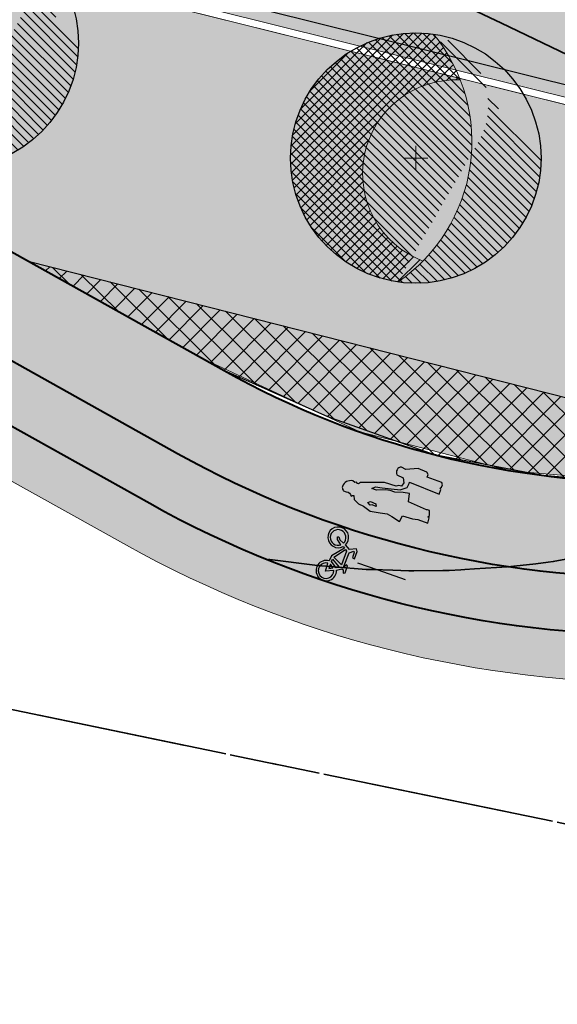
# Model space of a CAD drawing. Header units: metres. Extents: x 538891 to 1080079, y 6588829 to 13178720.
# Tile 502 of 656: x 539770 to 539782, y 6589321 to 6589342. Entities that reach past the tile are written whole.
import ezdxf

# ---------------------------------------------------------------- set-up
doc = ezdxf.new("R2010")
doc.units = ezdxf.units.M
doc.header["$LTSCALE"] = 0.4
doc.linetypes.add('#16_019061_PP_TL_liiklusskeem$0$VIA31', pattern=[1, 0.5, -0.5])
doc.linetypes.add('KATASTRIPIIR', pattern=[17.5, 10, -2.5, 2.5, -2.5])
doc.layers.add('GEO', color=7, linetype='Continuous')
doc.layers.add('KOLDE PST', color=7, linetype='Continuous')

# ---------------------------------------------------------------- blocks, each defined once
blk = doc.blocks.new('#9_019061_PP_TL (2D)')
at = {"linetype": 'Continuous', "lineweight": 0, "true_color": 0xd6d6d6}
h = blk.add_hatch(color=254, dxfattribs=at)
h.paths.add_polyline_path([(538956.619, 6589596.418), (538956.399, 6589594.931), (538955.557, 6589591.017), (538954.133, 6589584.398), (538946.055, 6589550.904), (538946.132, 6589549.477), (538946.401, 6589548.074), (538946.857, 6589546.721), (538947.493, 6589545.441), (538948.296, 6589544.26), (538949.252, 6589543.199), (538950.343, 6589542.276), (538951.549, 6589541.511), (538969.575, 6589536.753), (538970.396, 6589536.527), (538971.211, 6589536.284), (538972.021, 6589536.023), (538972.826, 6589535.745), (538973.624, 6589535.451), (538974.416, 6589535.139), (538975.201, 6589534.81), (538975.979, 6589534.465), (538985.315, 6589530.203), (538985.898, 6589529.944), (538986.487, 6589529.698), (538987.081, 6589529.464), (538987.68, 6589529.243), (538988.283, 6589529.035), (538988.891, 6589528.839), (538989.502, 6589528.657), (538990.118, 6589528.487), (539013.921, 6589522.205), (539014.577, 6589522.037), (539015.238, 6589521.891), (539015.904, 6589521.768), (539016.573, 6589521.667), (539017.246, 6589521.589), (539017.92, 6589521.534), (539018.597, 6589521.501), (539019.273, 6589521.492), (539025.962, 6589521.511), (539026.834, 6589521.504), (539027.707, 6589521.478), (539028.578, 6589521.433), (539029.449, 6589521.369), (539030.318, 6589521.285), (539031.184, 6589521.183), (539032.049, 6589521.063), (539032.91, 6589520.923), (539044.818, 6589518.86), (539077.297, 6589513.225), (539077.296, 6589513.225), (539079.024, 6589512.918), (539080.749, 6589512.595), (539082.472, 6589512.256), (539084.191, 6589511.902), (539085.907, 6589511.533), (539087.62, 6589511.149), (539089.329, 6589510.749), (539091.034, 6589510.334), (539276.906, 6589464.221), (539339.994, 6589448.57), (539463.228, 6589417.997), (539592.906, 6589386.497), (539593.492, 6589386.288), (539594.022, 6589385.963), (539594.474, 6589385.536), (539594.828, 6589385.025), (539595.069, 6589384.452), (539595.187, 6589383.841), (539595.176, 6589383.219), (539595.038, 6589382.613), (539593.526, 6589378.182), (539596.74, 6589377.664), (539598.091, 6589381.525), (539598.409, 6589382.215), (539598.853, 6589382.833), (539599.405, 6589383.356), (539600.045, 6589383.765), (539600.751, 6589384.046), (539601.498, 6589384.189), (539602.258, 6589384.188), (539603.005, 6589384.044), (539622.839, 6589379.226), (539623.37, 6589379.093), (539623.9, 6589378.953), (539624.427, 6589378.805), (539624.953, 6589378.65), (539625.476, 6589378.489), (539625.997, 6589378.32), (539626.516, 6589378.144), (539627.032, 6589377.96), (539648.614, 6589370.134), (539669.021, 6589365.177), (539681.019, 6589364.914), (539681.156, 6589364.909), (539681.293, 6589364.901), (539681.429, 6589364.888), (539681.565, 6589364.872), (539681.701, 6589364.852), (539681.836, 6589364.829), (539681.97, 6589364.802), (539682.103, 6589364.771), (539700.86, 6589360.159), (539822.143, 6589329.985), (539839.249, 6589325.729), (539975.191, 6589291.908), (539998.095, 6589286.21), (540004.498, 6589284.617), (540014.909, 6589282.027), (540081.531, 6589265.452), (540091.239, 6589263.039), (540093.086, 6589262.702), (540094.957, 6589262.539), (540096.835, 6589262.552), (540098.704, 6589262.742), (540100.546, 6589263.105), (540102.346, 6589263.64), (540104.088, 6589264.342), (540105.757, 6589265.204), (540119.545, 6589273.167), (540135.021, 6589282.105), (540150.081, 6589290.803), (540150.8, 6589291.121), (540151.567, 6589291.295), (540152.353, 6589291.318), (540153.129, 6589291.189), (540153.866, 6589290.913), (540154.535, 6589290.499), (540155.112, 6589289.965), (540155.575, 6589289.329), (540156.315, 6589288.29), (540147.173, 6589305.886), (540145.5, 6589308.993), (540145.786, 6589308.19), (540145.939, 6589307.352), (540145.956, 6589306.5), (540145.835, 6589305.656), (540145.581, 6589304.843), (540145.199, 6589304.081), (540144.7, 6589303.39), (540144.097, 6589302.789), (540139.373, 6589298.966), (540138.753, 6589298.472), (540138.125, 6589297.988), (540137.49, 6589297.514), (540136.847, 6589297.051), (540136.197, 6589296.597), (540135.54, 6589296.154), (540134.875, 6589295.721), (540134.204, 6589295.299), (540108.475, 6589279.397), (540107.332, 6589278.725), (540106.161, 6589278.104), (540104.963, 6589277.536), (540103.741, 6589277.021), (540102.498, 6589276.561), (540101.236, 6589276.155), (540099.957, 6589275.807), (540098.663, 6589275.515), (540097.17, 6589275.246), (540095.667, 6589275.043), (540094.156, 6589274.907), (540092.641, 6589274.838), (540091.124, 6589274.835), (540089.608, 6589274.9), (540088.097, 6589275.031), (540086.593, 6589275.228), (540086.013, 6589275.334), (540071.045, 6589278.067), (540070.735, 6589278.133), (540045.334, 6589284.453), (540008.507, 6589293.615), (539981.797, 6589300.261), (539962.634, 6589305.028), (539854.991, 6589331.808), (539839.266, 6589335.721), (539795.802, 6589346.534), (539779.961, 6589350.475), (539747.852, 6589358.464), (539745.864, 6589358.958), (539683.743, 6589374.413), (539643.801, 6589384.116), (539626.573, 6589388.301), (539624.471, 6589388.811), (539620.584, 6589389.756), (539620.043, 6589389.891), (539619.504, 6589390.034), (539618.967, 6589390.184), (539618.432, 6589390.342), (539617.899, 6589390.508), (539617.369, 6589390.68), (539616.841, 6589390.861), (539616.316, 6589391.048), (539594.781, 6589398.905), (539574.375, 6589403.862), (539564.616, 6589406.232), (539550.32, 6589406.917), (539550.201, 6589406.924), (539550.082, 6589406.934), (539549.964, 6589406.946), (539549.846, 6589406.962), (539549.728, 6589406.98), (539549.611, 6589407.002), (539549.495, 6589407.026), (539549.379, 6589407.052), (539480.217, 6589423.853), (539479.286, 6589424.179), (539478.438, 6589424.681), (539477.705, 6589425.34), (539477.115, 6589426.131), (539476.692, 6589427.021), (539476.451, 6589427.978), (539476.404, 6589428.963), (539476.55, 6589429.938), (539476.921, 6589431.417), (539476.937, 6589431.486), (539476.954, 6589431.554), (539476.971, 6589431.622), (539476.989, 6589431.69), (539477.007, 6589431.758), (539477.025, 6589431.826), (539477.044, 6589431.894), (539477.062, 6589431.962), (539470.257, 6589433.641), (539470.218, 6589433.48), (539469.749, 6589431.55), (539469.425, 6589430.622), (539468.924, 6589429.776), (539468.268, 6589429.044), (539467.481, 6589428.454), (539466.594, 6589428.03), (539465.642, 6589427.787), (539464.66, 6589427.736), (539463.687, 6589427.878), (539425.886, 6589437.255), (539382.408, 6589445.676), (539380.499, 6589446.052), (539378.593, 6589446.44), (539376.689, 6589446.841), (539374.788, 6589447.254), (539372.89, 6589447.68), (539370.994, 6589448.117), (539369.102, 6589448.568), (539367.212, 6589449.03), (539341.679, 6589455.364), (539278.592, 6589471.015), (539243.813, 6589479.643), (539240.016, 6589480.586), (539092.72, 6589517.128), (539090.954, 6589517.558), (539089.184, 6589517.972), (539087.41, 6589518.37), (539085.633, 6589518.752), (539083.852, 6589519.119), (539082.069, 6589519.469), (539080.282, 6589519.804), (539078.492, 6589520.122), (539055.024, 6589524.192), (539045.026, 6589525.939), (539044.509, 6589526.046), (539043.994, 6589526.159), (539043.481, 6589526.279), (539042.969, 6589526.406), (539042.459, 6589526.54), (539041.95, 6589526.68), (539041.444, 6589526.827), (539040.939, 6589526.981), (539020.283, 6589533.423), (539020.124, 6589533.472), (539019.966, 6589533.52), (539019.806, 6589533.567), (539019.647, 6589533.614), (539019.487, 6589533.659), (539019.327, 6589533.704), (539019.167, 6589533.748), (539019.007, 6589533.79), (539001.446, 6589538.425), (539000.921, 6589538.556), (539000.392, 6589538.673), (538999.861, 6589538.775), (538999.327, 6589538.863), (538998.79, 6589538.937), (538998.252, 6589538.996), (538997.713, 6589539.04), (538997.172, 6589539.07), (538990.901, 6589539.331), (538989.82, 6589539.39), (538988.74, 6589539.479), (538987.664, 6589539.597), (538986.592, 6589539.744), (538985.523, 6589539.92), (538984.46, 6589540.125), (538983.403, 6589540.358), (538982.352, 6589540.621), (538976.477, 6589542.171), (538972.357, 6589543.376), (538966.367, 6589545.17), (538965.446, 6589545.541), (538964.553, 6589545.974), (538963.693, 6589546.469), (538962.869, 6589547.022), (538962.085, 6589547.631), (538961.346, 6589548.293), (538960.654, 6589549.004), (538960.014, 6589549.763), (538959.541, 6589550.426), (538959.111, 6589551.118), (538958.725, 6589551.837), (538958.386, 6589552.578), (538958.095, 6589553.339), (538957.853, 6589554.117), (538957.66, 6589554.909), (538957.518, 6589555.711), (538957.352, 6589556.833), (538957.228, 6589557.96), (538957.145, 6589559.091), (538957.105, 6589560.224), (538957.106, 6589561.358), (538957.15, 6589562.491), (538957.235, 6589563.621), (538957.363, 6589564.748), (538957.418, 6589565.229), (538957.476, 6589565.71), (538957.537, 6589566.19), (538957.6, 6589566.67), (538957.666, 6589567.15), (538957.735, 6589567.629), (538957.806, 6589568.108), (538957.881, 6589568.587), (538959.079, 6589575.298), (538962.064, 6589589.129), (538963.31, 6589594.998), (538960.215, 6589595.655)])
h.paths.add_polyline_path([(540045.416, 6589280.49), (540045.226, 6589280.442), (540045.049, 6589280.358), (540044.892, 6589280.241), (540044.76, 6589280.095), (540044.66, 6589279.927), (540044.594, 6589279.742), (540044.546, 6589279.548), (540044.517, 6589279.354), (540044.527, 6589279.159), (540044.575, 6589278.968), (540044.659, 6589278.791), (540044.776, 6589278.634), (540044.922, 6589278.503), (540045.09, 6589278.402), (540045.275, 6589278.336), (540051.097, 6589276.888), (540051.291, 6589276.859), (540051.487, 6589276.869), (540051.677, 6589276.917), (540051.854, 6589277.001), (540052.012, 6589277.118), (540052.143, 6589277.264), (540052.244, 6589277.432), (540052.309, 6589277.617), (540052.358, 6589277.811), (540052.386, 6589278.005), (540052.376, 6589278.201), (540052.328, 6589278.391), (540052.244, 6589278.568), (540052.127, 6589278.725), (540051.982, 6589278.857), (540051.813, 6589278.957), (540051.629, 6589279.023), (540045.806, 6589280.471), (540045.612, 6589280.5)])
h.paths.add_polyline_path([(540147.292, 6589298.631), (540147.101, 6589298.587), (540146.923, 6589298.506), (540141.727, 6589295.505), (540141.568, 6589295.391), (540141.434, 6589295.248), (540141.33, 6589295.081), (540141.261, 6589294.898), (540141.229, 6589294.704), (540141.236, 6589294.508), (540141.28, 6589294.317), (540141.361, 6589294.139), (540141.475, 6589293.98), (540141.618, 6589293.846), (540141.785, 6589293.742), (540141.968, 6589293.673), (540142.162, 6589293.641), (540142.358, 6589293.648), (540142.549, 6589293.692), (540142.727, 6589293.773), (540147.923, 6589296.774), (540148.082, 6589296.888), (540148.216, 6589297.031), (540148.32, 6589297.198), (540148.389, 6589297.381), (540148.421, 6589297.575), (540148.414, 6589297.77), (540148.37, 6589297.961), (540148.289, 6589298.14), (540148.174, 6589298.299), (540148.031, 6589298.433), (540147.865, 6589298.537), (540147.681, 6589298.606), (540147.488, 6589298.638)])
h.paths.add_polyline_path([(539856.185, 6589327.595), (539856.05, 6589327.565), (539855.923, 6589327.511), (539855.808, 6589327.435), (539855.709, 6589327.338), (539855.629, 6589327.225), (539855.571, 6589327.1), (539855.538, 6589326.966), (539855.529, 6589326.828), (539855.546, 6589326.691), (539855.588, 6589326.559), (539855.653, 6589326.437), (539855.74, 6589326.329), (539855.845, 6589326.239), (539855.965, 6589326.17), (539856.696, 6589325.841), (539857.433, 6589325.526), (539858.176, 6589325.226), (539858.925, 6589324.94), (539859.68, 6589324.668), (539860.439, 6589324.411), (539861.203, 6589324.168), (539861.972, 6589323.94), (539925.828, 6589308.054), (539926.022, 6589308.025), (539926.217, 6589308.035), (539926.407, 6589308.083), (539926.585, 6589308.167), (539926.742, 6589308.284), (539926.873, 6589308.43), (539926.974, 6589308.598), (539927.04, 6589308.783), (539927.088, 6589308.977), (539927.116, 6589309.171), (539927.106, 6589309.367), (539927.058, 6589309.557), (539926.974, 6589309.734), (539926.857, 6589309.891), (539926.712, 6589310.022), (539926.543, 6589310.123), (539926.359, 6589310.189), (539856.46, 6589327.579), (539856.323, 6589327.6)])
h.paths.add_polyline_path([(539798.462, 6589341.956), (539798.327, 6589341.926), (539798.2, 6589341.872), (539798.085, 6589341.795), (539797.986, 6589341.699), (539797.906, 6589341.586), (539797.849, 6589341.461), (539797.815, 6589341.327), (539797.806, 6589341.189), (539797.823, 6589341.051), (539797.865, 6589340.92), (539797.931, 6589340.798), (539798.017, 6589340.69), (539798.122, 6589340.6), (539798.242, 6589340.531), (539798.973, 6589340.202), (539799.71, 6589339.887), (539800.454, 6589339.587), (539801.203, 6589339.3), (539801.957, 6589339.029), (539802.716, 6589338.771), (539803.481, 6589338.529), (539804.249, 6589338.301), (539819.106, 6589334.605), (539819.32, 6589334.574), (539819.535, 6589334.585), (539819.744, 6589334.637), (539819.939, 6589334.73), (539820.112, 6589334.859), (539820.257, 6589335.019), (539820.367, 6589335.204), (539820.439, 6589335.407), (539820.471, 6589335.62), (539820.46, 6589335.836), (539820.407, 6589336.045), (539820.315, 6589336.239), (539820.186, 6589336.412), (539820.026, 6589336.557), (539819.841, 6589336.668), (539819.638, 6589336.74), (539798.737, 6589341.94), (539798.601, 6589341.961)])
h.paths.add_polyline_path([(539755.286, 6589352.671), (539755.096, 6589352.623), (539754.919, 6589352.539), (539754.762, 6589352.422), (539754.63, 6589352.277), (539754.53, 6589352.109), (539754.464, 6589351.924), (539754.416, 6589351.73), (539754.387, 6589351.536), (539754.397, 6589351.34), (539754.445, 6589351.15), (539754.529, 6589350.973), (539754.646, 6589350.816), (539754.792, 6589350.684), (539754.96, 6589350.584), (539755.145, 6589350.518), (539760.967, 6589349.069), (539761.161, 6589349.041), (539761.357, 6589349.051), (539761.547, 6589349.099), (539761.724, 6589349.183), (539761.881, 6589349.3), (539762.013, 6589349.445), (539762.113, 6589349.614), (539762.179, 6589349.798), (539762.227, 6589349.992), (539762.256, 6589350.186), (539762.246, 6589350.382), (539762.198, 6589350.572), (539762.114, 6589350.749), (539761.997, 6589350.907), (539761.851, 6589351.038), (539761.683, 6589351.138), (539761.498, 6589351.204), (539755.676, 6589352.653), (539755.482, 6589352.681)])
h.paths.add_polyline_path([(539642.542, 6589380.476), (539642.333, 6589380.422), (539642.139, 6589380.329), (539641.967, 6589380.199), (539641.823, 6589380.038), (539641.714, 6589379.853), (539641.642, 6589379.649), (539641.612, 6589379.436), (539641.624, 6589379.22), (539641.678, 6589379.011), (539641.772, 6589378.817), (539641.902, 6589378.645), (539642.062, 6589378.501), (539642.248, 6589378.392), (539642.452, 6589378.321), (539681.41, 6589368.857), (539681.548, 6589368.837), (539681.688, 6589368.843), (539681.825, 6589368.874), (539681.953, 6589368.931), (539682.068, 6589369.01), (539682.166, 6589369.11), (539682.245, 6589369.226), (539682.3, 6589369.354), (539682.331, 6589369.491), (539682.336, 6589369.631), (539682.314, 6589369.769), (539682.268, 6589369.901), (539682.197, 6589370.022), (539682.106, 6589370.128), (539681.996, 6589370.215), (539681.872, 6589370.28), (539680.245, 6589370.933), (539679.455, 6589371.235), (539678.659, 6589371.524), (539677.858, 6589371.799), (539677.053, 6589372.061), (539676.244, 6589372.31), (539675.43, 6589372.544), (539674.613, 6589372.765), (539673.792, 6589372.971), (539642.971, 6589380.458), (539642.757, 6589380.488)])
h.paths.add_polyline_path([(539565.669, 6589399.152), (539565.501, 6589399.089), (539565.354, 6589398.987), (539565.236, 6589398.853), (539565.155, 6589398.694), (539565.114, 6589398.52), (539565.116, 6589398.341), (539565.128, 6589398.247), (539565.153, 6589398.156), (539565.189, 6589398.068), (539565.237, 6589397.986), (539565.296, 6589397.912), (539565.364, 6589397.846), (539565.44, 6589397.79), (539565.524, 6589397.744), (539566.236, 6589397.414), (539566.957, 6589397.101), (539567.684, 6589396.804), (539568.418, 6589396.524), (539569.158, 6589396.261), (539569.905, 6589396.016), (539570.656, 6589395.788), (539571.413, 6589395.577), (539624.038, 6589382.793), (539624.232, 6589382.766), (539624.428, 6589382.777), (539624.618, 6589382.826), (539624.794, 6589382.911), (539624.951, 6589383.029), (539625.081, 6589383.175), (539625.181, 6589383.344), (539625.246, 6589383.529), (539625.293, 6589383.724), (539625.32, 6589383.918), (539625.309, 6589384.113), (539625.26, 6589384.303), (539625.175, 6589384.48), (539625.057, 6589384.636), (539624.911, 6589384.767), (539624.742, 6589384.867), (539624.557, 6589384.931), (539566.023, 6589399.15), (539565.846, 6589399.173)])
h.paths.add_polyline_path([(539480.808, 6589419.797), (539480.673, 6589419.766), (539480.545, 6589419.711), (539480.43, 6589419.633), (539480.332, 6589419.535), (539480.253, 6589419.42), (539480.197, 6589419.293), (539480.165, 6589419.158), (539480.158, 6589419.019), (539480.177, 6589418.881), (539480.222, 6589418.75), (539480.29, 6589418.628), (539480.379, 6589418.522), (539480.486, 6589418.433), (539480.608, 6589418.366), (539481.431, 6589418.017), (539482.26, 6589417.682), (539483.095, 6589417.363), (539483.935, 6589417.059), (539484.781, 6589416.77), (539485.633, 6589416.497), (539486.489, 6589416.239), (539487.349, 6589415.997), (539515.455, 6589409.17), (539515.669, 6589409.14), (539515.884, 6589409.152), (539516.093, 6589409.206), (539516.287, 6589409.299), (539516.46, 6589409.429), (539516.603, 6589409.59), (539516.713, 6589409.775), (539516.784, 6589409.979), (539516.814, 6589410.192), (539516.802, 6589410.408), (539516.748, 6589410.617), (539516.654, 6589410.811), (539516.525, 6589410.983), (539516.364, 6589411.127), (539516.178, 6589411.236), (539515.975, 6589411.307), (539481.084, 6589419.783), (539480.947, 6589419.803)])
h.paths.add_polyline_path([(539411.518, 6589436.162), (539411.379, 6589436.121), (539411.251, 6589436.053), (539411.138, 6589435.963), (539411.045, 6589435.852), (539410.975, 6589435.726), (539410.93, 6589435.588), (539410.913, 6589435.444), (539410.924, 6589435.3), (539410.961, 6589435.161), (539411.026, 6589435.031), (539411.113, 6589434.916), (539411.221, 6589434.82), (539411.346, 6589434.747), (539411.482, 6589434.698), (539424.542, 6589431.459), (539429.395, 6589430.255), (539429.589, 6589430.226), (539429.785, 6589430.236), (539429.975, 6589430.284), (539430.152, 6589430.369), (539430.309, 6589430.486), (539430.44, 6589430.631), (539430.541, 6589430.8), (539430.606, 6589430.984), (539430.654, 6589431.178), (539430.682, 6589431.373), (539430.672, 6589431.568), (539430.624, 6589431.759), (539430.54, 6589431.936), (539430.423, 6589432.093), (539430.278, 6589432.225), (539430.11, 6589432.326), (539429.925, 6589432.392), (539425.084, 6589433.591), (539411.805, 6589436.163), (539411.661, 6589436.176)])
at = {"linetype": 'Continuous', "lineweight": 0, "true_color": 0xffdf7f}
h = blk.add_hatch(color=41, dxfattribs=at)
edge = h.paths.add_edge_path()
edge.add_line((540093.198, 6589254.743), (540093.146, 6589254.465))
edge.add_line((540093.146, 6589254.465), (540094.385, 6589252.136))
edge.add_line((540094.385, 6589252.136), (540094.986, 6589252.456))
edge.add_line((540094.986, 6589252.456), (540103.606, 6589257.075))
edge.add_arc((540150.834, 6589168.93), 100, 116.44621, 118.18256, ccw=False)
edge.add_arc((540095.922, 6589279.327), 23.3, 296.4462, 299.2481)
edge.add_line((540107.306, 6589258.997), (540112.428, 6589261.866))
edge.add_arc((540122.2, 6589244.416), 20, 105.1499, 119.2481, ccw=False)
edge.add_arc((540113.523, 6589276.462), 13.2, 285.1499, 311.7373)
edge.add_line((540122.311, 6589266.612), (540125.49, 6589269.448))
edge.add_arc((540132.147, 6589261.986), 10, 119.8756, 131.7373, ccw=False)
edge.add_line((540127.166, 6589270.657), (540132.825, 6589273.908))
edge.add_line((540132.825, 6589273.908), (540146.32, 6589281.702))
edge.add_arc((540147.32, 6589279.97), 2, 28.4285, 120.0082, ccw=False)
edge.add_line((540149.079, 6589280.922), (540157.642, 6589285.608))
edge.add_line((540157.642, 6589285.608), (540157.756, 6589285.671))
edge.add_line((540157.756, 6589285.671), (540156.315, 6589288.29))
edge.add_line((540156.315, 6589288.29), (540156.193, 6589288.203))
edge.add_line((540156.193, 6589288.203), (540155.217, 6589289.573))
edge.add_arc((540152.081, 6589287.339), 3.85, 35.4717, 120.0082)
edge.add_line((540150.156, 6589290.673), (540146.788, 6589288.728))
edge.add_arc((540143.997, 6589287.553), 3.028, -59.782, 22.8354, ccw=False)
edge.add_line((540145.521, 6589284.936), (540131.228, 6589276.681))
edge.add_line((540131.228, 6589276.681), (540125.17, 6589273.2))
edge.add_arc((540132.962, 6589260.971), 14.5, 122.5067, 131.4712)
edge.add_line((540123.36, 6589271.836), (540120.181, 6589269))
edge.add_arc((540113.523, 6589276.462), 10, 285.1533, 311.7373, ccw=False)
edge.add_arc((540122.202, 6589244.416), 23.2, 105.1533, 119.2515)
edge.add_line((540110.865, 6589264.658), (540105.563, 6589261.689))
edge.add_arc((540097.355, 6589276.347), 16.8, 259.4475, 299.2481, ccw=False)
edge.add_line((540094.278, 6589259.831), (540081.836, 6589262.146))
edge.add_line((540081.836, 6589262.146), (540052.599, 6589269.51))
edge.add_arc((540053.576, 6589273.389), 4, 182.03, 255.8645, ccw=False)
edge.add_line((540049.578, 6589273.247), (540048.642, 6589273.48))
edge.add_line((540048.642, 6589273.48), (540045.818, 6589274.183))
edge.add_line((540045.818, 6589274.183), (540045.301, 6589274.311))
edge.add_arc((540042.425, 6589275.166), 3, 255.8645, 343.4513, ccw=False)
edge.add_line((540041.692, 6589272.256), (540018.873, 6589277.989))
edge.add_arc((539971.036, 6589087.091), 196.8, 75.93195, 79.22948)
edge.add_line((540007.813, 6589280.424), (540002.01, 6589281.523))
edge.add_line((540002.01, 6589281.523), (539997.508, 6589282.379))
edge.add_arc((540016.826, 6589383.728), 103.173, 256.37498, 259.20847, ccw=False)
edge.add_line((539992.522, 6589283.458), (539978.82, 6589286.891))
edge.add_line((539978.82, 6589286.891), (539967.738, 6589289.668))
edge.add_arc((539845.423, 6588801.56), 503.2, 75.93195, 78.3238)
edge.add_line((539947.261, 6589294.348), (539874.805, 6589309.321))
edge.add_arc((539935.519, 6589603.113), 300, 251.50595, 258.3238, ccw=False)
edge.add_line((539840.357, 6589318.606), (539826.623, 6589323.2))
edge.add_line((539826.623, 6589323.2), (539808.227, 6589329.353))
edge.add_arc((539791.89, 6589280.513), 51.5, 71.5059, 90.8028)
edge.add_line((539791.169, 6589332.008), (539784.033, 6589331.908))
edge.add_arc((539783.774, 6589350.406), 18.5, 240.8111, 270.8028, ccw=False)
edge.add_line((539774.752, 6589334.255), (539767.6, 6589338.251))
edge.add_arc((539742.484, 6589293.29), 51.5, 60.8111, 86.6402)
edge.add_line((539745.502, 6589344.702), (539744.054, 6589344.787))
edge.add_arc((539759.002, 6589597.263), 252.918, 256.8587, 266.61175, ccw=False)
edge.add_arc((539764.853, 6589615.759), 272.264, 253.07093, 256.54465, ccw=False)
edge.add_line((539685.573, 6589355.293), (539684.553, 6589352.259))
edge.add_arc((539759.851, 6589598.285), 257.291, 252.98293, 256.65284)
edge.add_arc((539758.774, 6589595.02), 253.865, 256.71933, 266.63371)
edge.add_line((539743.867, 6589341.592), (539745.314, 6589341.507))
edge.add_arc((539742.484, 6589293.29), 48.3, 60.8111, 86.6402, ccw=False)
edge.add_line((539766.039, 6589335.457), (539773.191, 6589331.462))
edge.add_arc((539783.774, 6589350.406), 21.7, 240.8111, 270.8028)
edge.add_line((539784.078, 6589328.708), (539791.214, 6589328.808))
edge.add_arc((539791.89, 6589280.513), 48.3, 71.5059, 90.8028, ccw=False)
edge.add_line((539807.212, 6589326.319), (539825.608, 6589320.165))
edge.add_line((539825.608, 6589320.165), (539839.342, 6589315.572))
edge.add_arc((539935.519, 6589603.113), 303.2, 251.50595, 258.3238)
edge.add_line((539874.157, 6589306.188), (539946.613, 6589291.214))
edge.add_arc((539798.615, 6588593.75), 712.993, 75.342555, 78.019821, ccw=False)
edge.add_line((539979.031, 6589283.54), (539984.298, 6589282.22))
edge.add_line((539984.298, 6589282.22), (539986.242, 6589281.732))
edge.add_line((539986.242, 6589281.732), (539991.76, 6589280.35))
edge.add_arc((540017.078, 6589385.405), 108.063, 256.45052, 259.19589)
edge.add_line((539996.821, 6589279.258), (540001.322, 6589278.401))
edge.add_line((540001.322, 6589278.401), (540007.176, 6589277.288))
edge.add_line((540007.176, 6589277.288), (540012.15, 6589276.272))
edge.add_arc((539969.659, 6589080.838), 200, 75.93195, 77.73365, ccw=False)
edge.add_line((540018.274, 6589274.84), (540029.999, 6589271.901))
edge.add_line((540029.999, 6589271.901), (540081.094, 6589259.034))
edge.add_line((540081.094, 6589259.034), (540086.879, 6589257.955))
edge.add_line((540086.879, 6589257.955), (540091.598, 6589257.076))
edge.add_arc((540091.232, 6589255.11), 2, -10.5525, 79.4427, ccw=False)
at = {"color": 1, "linetype": 'Continuous', "lineweight": 9, "true_color": 0xff0000, "flags": 128}
for points in [[(539700.86, 6589360.159), (539755.21, 6589346.637), (539759.092, 6589345.672), (539822.143, 6589329.985, -0.382791), (539826.639, 6589323.353), (539832.024, 6589321.552), (539832.124, 6589321.848, -0.389351), (539839.249, 6589325.729), (539920.07, 6589305.622), (539923.952, 6589304.656), (539975.191, 6589291.908, -0.34734)], [(539700.824, 6589360.013), (539755.174, 6589346.492), (539759.055, 6589345.526), (539822.106, 6589329.84, -0.388879), (539826.472, 6589323.25), (539832.119, 6589321.362), (539832.266, 6589321.8, -0.389326), (539839.213, 6589325.584), (539920.034, 6589305.476), (539923.916, 6589304.511), (539975.155, 6589291.763, -0.354168)]]:
    blk.add_lwpolyline(points, format="xyb", dxfattribs=at)
at = {"color": 41, "linetype": 'Continuous', "lineweight": 9, "true_color": 0xffdf7f, "flags": 128}
for points in [[(540041.692, 6589272.256), (540018.873, 6589277.989, 0.014389), (540007.813, 6589280.424), (540002.01, 6589281.523), (539997.508, 6589282.379, -0.012364), (539992.522, 6589283.458), (539978.82, 6589286.891), (539967.738, 6589289.668, 0.010437), (539947.261, 6589294.348), (539874.805, 6589309.321, -0.029757), (539840.357, 6589318.606), (539826.623, 6589323.2), (539808.227, 6589329.353, 0.084398), (539791.169, 6589332.008), (539784.033, 6589331.908, -0.131616), (539774.752, 6589334.255), (539767.6, 6589338.251, 0.11318), (539745.502, 6589344.702)], [(539745.314, 6589341.507, -0.11318), (539766.039, 6589335.457), (539773.191, 6589331.462, 0.131616), (539784.078, 6589328.708), (539791.214, 6589328.808, -0.084398), (539807.212, 6589326.319), (539825.608, 6589320.165), (539839.342, 6589315.572, 0.029757), (539874.157, 6589306.188), (539946.613, 6589291.214, -0.011682), (539979.031, 6589283.54), (539984.298, 6589282.22), (539986.242, 6589281.732), (539991.76, 6589280.35, 0.01198), (539996.821, 6589279.258), (540001.322, 6589278.401), (540007.176, 6589277.288), (540012.15, 6589276.272, -0.007862), (540018.274, 6589274.84), (540029.999, 6589271.901)]]:
    blk.add_lwpolyline(points, format="xyb", dxfattribs=at)
at = {"color": 5, "linetype": 'Continuous', "lineweight": 35, "true_color": 0x0000ff, "flags": 128}
for points in [[(539779.296, 6589342.157), (539780.568, 6589341.548), (539781.953, 6589340.885), (539784.578, 6589339.628), (539784.814, 6589339.515), (539785.778, 6589339.054)], [(539775.68, 6589330.297), (539775.705, 6589330.293), (539775.706, 6589330.293), (539775.713, 6589330.292), (539775.713, 6589330.292), (539776.658, 6589330.168), (539776.658, 6589330.168), (539776.719, 6589330.163), (539776.725, 6589330.162), (539776.756, 6589330.161), (539776.797, 6589330.159), (539776.797, 6589330.159), (539776.804, 6589330.158), (539776.804, 6589330.158), (539777.054, 6589330.138), (539777.055, 6589330.138), (539777.731, 6589330.082), (539777.854, 6589330.082), (539777.857, 6589330.082), (539777.857, 6589330.082), (539777.864, 6589330.082), (539777.864, 6589330.082), (539778.292, 6589330.066), (539778.292, 6589330.066), (539778.627, 6589330.053), (539778.627, 6589330.053), (539778.709, 6589330.052), (539778.729, 6589330.052), (539778.73, 6589330.052), (539778.731, 6589330.052), (539779.34, 6589330.057), (539779.34, 6589330.057), (539779.472, 6589330.058), (539779.714, 6589330.07), (539779.714, 6589330.07), (539779.719, 6589330.07), (539779.799, 6589330.077), (539780.001, 6589330.096), (539780.006, 6589330.097), (539780.007, 6589330.097), (539780.695, 6589330.136), (539780.695, 6589330.136), (539780.828, 6589330.149), (539780.829, 6589330.149), (539781.294, 6589330.196), (539781.547, 6589330.232), (539781.652, 6589330.247), (539781.652, 6589330.247), (539781.656, 6589330.247), (539782.073, 6589330.325)]]:
    blk.add_lwpolyline(points, dxfattribs=at)
at = {"color": 5, "linetype": 'Continuous', "lineweight": 40, "true_color": 0x0000ff, "flags": 128}
for points in [[(539759.055, 6589345.526), (539758.7, 6589344.098, 0.384522), (539759.962, 6589341.734, -0.040817), (539767.6, 6589338.251), (539774.752, 6589334.255, 0.131616), (539784.033, 6589331.908), (539791.169, 6589332.008, -0.084398), (539808.227, 6589329.353), (539826.472, 6589323.25)], [(539826.088, 6589320.005), (539807.212, 6589326.319, 0.084398), (539791.214, 6589328.808), (539784.078, 6589328.708, -0.131616), (539773.191, 6589331.462), (539769.879, 6589333.312)]]:
    blk.add_lwpolyline(points, format="xyb", dxfattribs=at)
blk = doc.blocks.new('KOLDE PST TL')
at = {"color": 7}
blk.add_blockref('#9_019061_PP_TL (2D)', (0, 0), dxfattribs=at)
blk = doc.blocks.new('#13_Kolde pst HP -xref$0$puu 26')
at = {"linetype": 'Continuous', "lineweight": 5, "true_color": 0x5ec967}
h = blk.add_hatch(dxfattribs=at)
h.set_pattern_fill('#13_ANSI31', color=93, style=0, pattern_type=2)
h.set_pattern_definition([(135, (-218818.79068, -2639434.54431), (-0.0942926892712, -0.0942926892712), [])])
edge = h.paths.add_edge_path()
edge.add_arc((547044.584, 6598586.707), 3.57, -55.6186, 39.1739, ccw=False)
edge.add_line((547046.6, 6598583.76), (547048.295, 6598586.71))
edge.add_arc((547046.977, 6598587.468), 1.521, 330.115, 450)
edge.add_arc((547046.977, 6598586.361), 2.628, 90, 180)
edge.add_arc((547046.977, 6598586.361), 2.628, 180, 270)
edge.add_arc((547046.977, 6598586.361), 2.628, 270, 360)
edge.add_line((547049.605, 6598586.361), (547047.351, 6598588.962))
at = {"linetype": 'Continuous', "lineweight": 5, "true_color": 0x00cc66}
h = blk.add_hatch(dxfattribs=at)
h.set_pattern_fill('#13_ANSI31_1', color=112, style=0, pattern_type=2)
h.set_pattern_definition([(45, (-218818.79068, -2639434.54431), (-0.0942926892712, 0.0942926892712), [])])
edge = h.paths.add_edge_path()
edge.add_arc((547044.584, 6598586.707), 3.57, 21.2491, 39.1739)
edge.add_arc((547046.977, 6598586.361), 2.628, 81.8007, 180)
edge.add_arc((547046.977, 6598586.361), 2.628, 180, 261.7546)
edge.add_arc((547044.584, 6598586.707), 3.57, 304.3814, 315.4139)
edge.add_arc((547047.826, 6598586.037), 1.965, 168.3315, 249.1605, ccw=False)
edge.add_arc((547047.826, 6598586.037), 1.965, 87.5025, 168.3315, ccw=False)
at = {"color": 114, "linetype": 'Continuous', "lineweight": 5, "true_color": 0x00994c}
for p, q in [((547046.977, 6598586.107), (547046.977, 6598586.615)), ((547046.723, 6598586.361), (547047.231, 6598586.361))]:
    blk.add_line(p, q, dxfattribs=at)
at = {"color": 13, "linetype": 'Continuous', "lineweight": 30, "true_color": 0xd8524f, "flags": 128}
blk.add_lwpolyline([(547049.605, 6598586.361), (547049.592, 6598586.103), (547049.554, 6598585.848), (547049.491, 6598585.598), (547049.405, 6598585.355), (547049.294, 6598585.122), (547049.162, 6598584.901), (547049.008, 6598584.694), (547048.835, 6598584.503), (547048.644, 6598584.329), (547048.437, 6598584.176), (547048.215, 6598584.043), (547047.982, 6598583.933), (547047.74, 6598583.846), (547047.489, 6598583.783), (547047.234, 6598583.746), (547046.977, 6598583.733), (547046.719, 6598583.746), (547046.464, 6598583.783), (547046.214, 6598583.846), (547045.971, 6598583.933), (547045.738, 6598584.043), (547045.517, 6598584.176), (547045.31, 6598584.329), (547045.118, 6598584.503), (547044.945, 6598584.694), (547044.792, 6598584.901), (547044.659, 6598585.122), (547044.549, 6598585.355), (547044.462, 6598585.598), (547044.399, 6598585.848), (547044.361, 6598586.103), (547044.349, 6598586.361), (547044.361, 6598586.618), (547044.399, 6598586.873), (547044.462, 6598587.124), (547044.549, 6598587.366), (547044.659, 6598587.6), (547044.792, 6598587.821), (547044.945, 6598588.028), (547045.118, 6598588.219), (547045.31, 6598588.392), (547045.517, 6598588.546), (547045.738, 6598588.678), (547045.971, 6598588.789), (547046.214, 6598588.876), (547046.464, 6598588.938), (547046.719, 6598588.976), (547046.977, 6598588.989), (547047.234, 6598588.976), (547047.489, 6598588.938), (547047.74, 6598588.876), (547047.982, 6598588.789), (547048.215, 6598588.678), (547048.437, 6598588.546), (547048.644, 6598588.392), (547048.835, 6598588.219), (547049.008, 6598588.028), (547049.162, 6598587.821), (547049.294, 6598587.6), (547049.405, 6598587.366), (547049.491, 6598587.124), (547049.554, 6598586.873), (547049.592, 6598586.618)], close=True, dxfattribs=at)
at = {"color": 112, "linetype": 'Continuous', "lineweight": 5, "true_color": 0x00cc66, "flags": 128}
for points in [[(547046.6, 6598583.76, 0.209805), (547048.117, 6598586.196, 0.209805), (547047.351, 6598588.962)], [(547047.911, 6598588.001, 0.368072), (547045.901, 6598586.435, 0.368072), (547047.126, 6598584.2)]]:
    blk.add_lwpolyline(points, format="xyb", dxfattribs=at)
blk = doc.blocks.new('#13_KOLDE TAIM (2D)')
at = {"linetype": 'Continuous', "lineweight": 0, "true_color": 0xc4f877}
blk.add_hatch(color=71, dxfattribs=at).paths.add_polyline_path([(539758.644, 6589343.506), (539758.943, 6589345.073), (539759.056, 6589345.526), (539822.005, 6589329.865), (539823.338, 6589329.381), (539824.578, 6589328.537), (539825.799, 6589327.019), (539826.428, 6589325.321), (539826.544, 6589324.155), (539826.472, 6589323.25), (539807.281, 6589329.659), (539802.297, 6589330.951), (539798.72, 6589331.558), (539794.247, 6589331.959), (539790.143, 6589331.994), (539786.299, 6589331.94), (539783.6, 6589331.907), (539780.766, 6589332.152), (539777.601, 6589332.966), (539774.329, 6589334.492), (539769.63, 6589337.116), (539763.852, 6589340.148), (539760.68, 6589341.436), (539759.475, 6589341.99), (539758.876, 6589342.673)])
at = {"linetype": 'Continuous', "lineweight": 5, "true_color": 0xcc9900}
h = blk.add_hatch(dxfattribs=at)
h.set_pattern_fill('#13_ANSI37', color=42, angle=0.1851, style=0, pattern_type=2)
h.set_pattern_definition([(45.185, (539779.65368, 6589334.23853), (-0.22523, 0.22378), []), (135.185, (539779.65368, 6589334.23853), (-0.22378, -0.22523), [])])
h.paths.add_polyline_path([(539779.166, 6589332.489), (539776.924, 6589333.282), (539774.752, 6589334.255), (539771.98, 6589335.804), (539770.642, 6589336.551), (539788.665, 6589331.973), (539785.307, 6589331.926), (539782.743, 6589331.935), (539781.385, 6589332.061)])
at = {"linetype": 'Continuous', "lineweight": 0, "true_color": 0xc4f877}
h = blk.add_hatch(color=71, dxfattribs=at)
edge = h.paths.add_edge_path()
edge.add_line((539768.101, 6589330.296), (539768.957, 6589329.818))
edge.add_line((539768.957, 6589329.818), (539770.177, 6589332))
edge.add_line((539770.177, 6589332), (539772.704, 6589330.589))
edge.add_arc((539783.774, 6589350.406), 22.7, 240.8111, 270.8028)
edge.add_line((539784.092, 6589327.708), (539791.228, 6589327.808))
edge.add_arc((539791.89, 6589280.513), 47.3, 88.1277, 90.8028, ccw=False)
edge.add_line((539793.436, 6589327.788), (539820.071, 6589319.913))
edge.add_line((539820.071, 6589319.913), (539819.88, 6589318.934))
edge.add_line((539819.88, 6589318.934), (539821.995, 6589318.591))
edge.add_line((539821.995, 6589318.591), (539822.313, 6589318.294))
edge.add_line((539822.313, 6589318.294), (539822.399, 6589317.822))
edge.add_line((539822.399, 6589317.822), (539822.369, 6589317.046))
edge.add_line((539822.369, 6589317.046), (539822.236, 6589316.63))
edge.add_line((539822.236, 6589316.63), (539824.665, 6589316.092))
edge.add_line((539824.665, 6589316.092), (539824.917, 6589316.349))
edge.add_line((539824.917, 6589316.349), (539825.279, 6589317.025))
edge.add_line((539825.279, 6589317.025), (539825.745, 6589318.53))
edge.add_line((539825.745, 6589318.53), (539825.967, 6589320.045))
edge.add_line((539825.967, 6589320.045), (539807.212, 6589326.319))
edge.add_arc((539791.89, 6589280.513), 48.3, 71.5059, 90.8028)
edge.add_line((539791.214, 6589328.808), (539784.078, 6589328.708))
edge.add_arc((539783.774, 6589350.406), 21.7, 240.8111, 270.8028, ccw=False)
edge.add_line((539773.191, 6589331.462), (539769.879, 6589333.312))
edge.add_line((539769.879, 6589333.312), (539768.611, 6589331.042))
edge.add_line((539768.611, 6589331.042), (539768.525, 6589331.09))
edge.add_line((539768.525, 6589331.09), (539768.101, 6589330.296))
at = {"color": 71, "linetype": 'Continuous', "lineweight": 5, "true_color": 0xc4f877, "flags": 128}
blk.add_lwpolyline([(539798.72, 6589331.558), (539794.247, 6589331.959), (539790.143, 6589331.994), (539786.299, 6589331.94), (539783.6, 6589331.907), (539780.766, 6589332.152), (539777.601, 6589332.966), (539774.329, 6589334.492), (539769.63, 6589337.116), (539763.852, 6589340.148), (539760.68, 6589341.436), (539759.475, 6589341.99), (539758.876, 6589342.673), (539758.644, 6589343.506), (539758.943, 6589345.073), (539759.056, 6589345.526), (539822.005, 6589329.865)], dxfattribs=at)
at = {"color": 42, "linetype": 'Continuous', "lineweight": 25, "true_color": 0xcc9900, "flags": 128}
blk.add_lwpolyline([(539779.166, 6589332.489), (539776.924, 6589333.282), (539774.752, 6589334.255), (539771.98, 6589335.804), (539770.642, 6589336.551), (539788.665, 6589331.973), (539785.307, 6589331.926), (539782.743, 6589331.935), (539781.385, 6589332.061)], close=True, dxfattribs=at)
at = {"color": 71, "linetype": 'Continuous', "lineweight": 5, "true_color": 0xc4f877, "flags": 128}
blk.add_lwpolyline([(539807.212, 6589326.319, 0.084398), (539791.214, 6589328.808), (539784.078, 6589328.708, -0.131616), (539773.191, 6589331.462), (539769.879, 6589333.312), (539768.611, 6589331.042), (539768.525, 6589331.09), (539768.101, 6589330.296), (539768.957, 6589329.818), (539770.177, 6589332), (539772.704, 6589330.589, 0.131616), (539784.092, 6589327.708), (539791.228, 6589327.808, -0.011673), (539793.436, 6589327.788), (539820.071, 6589319.913)], format="xyb", dxfattribs=at)
at = {"color": 92, "true_color": 0x00cc00}
for p in [(-7277.909, -9245.232), (-7268.204, -9247.646)]:
    blk.add_blockref('#13_Kolde pst HP -xref$0$puu 26', p, dxfattribs=at)
blk = doc.blocks.new('Kolde pst Taim')
at = {"color": 13, "true_color": 0xff4646}
blk.add_blockref('#13_KOLDE TAIM (2D)', (0, 0), dxfattribs=at)
blk = doc.blocks.new('#16_019061_PP_TL_liiklusskeem$0$jalakäijad')
at = {"linetype": 'Continuous', "lineweight": 0}
h = blk.add_hatch(color=7, dxfattribs=at)
h.paths.add_polyline_path([(0.059, 1.95), (0.039, 1.947), (0.021, 1.939), (0.005, 1.928), (-0.007, 1.913), (-0.016, 1.895), (-0.021, 1.876), (-0.021, 1.857), (-0.016, 1.837), (-0.011, 1.819), (-0.009, 1.8), (-0.011, 1.78), (-0.016, 1.762), (-0.025, 1.744), (-0.036, 1.729), (-0.051, 1.716), (-0.067, 1.705), (-0.06, 1.701), (-0.054, 1.696), (-0.049, 1.691), (-0.044, 1.685), (-0.039, 1.679), (-0.036, 1.672), (-0.032, 1.666), (-0.029, 1.659), (-0.104, 1.623), (-0.158, 1.501), (-0.166, 1.385), (-0.208, 1.218), (-0.166, 1.014), (-0.134, 0.87), (-0.147, 0.757), (-0.187, 0.571), (-0.053, 0.553), (-0.035, 0.338), (-0.008, 0.225), (0, 0), (0.112, 0.018), (0.12, 0.047), (0.158, 0.025), (0.257, 0.068), (0.257, 0.113), (0.246, 0.129), (0.265, 0.546), (0.436, 0.59), (0.406, 0.716), (0.345, 0.886), (0.345, 0.989), (0.321, 1.081), (0.248, 1.26), (0.246, 1.363), (0.307, 1.302), (0.337, 1.165), (0.403, 0.92), (0.425, 0.853), (0.436, 0.798), (0.537, 0.678), (0.631, 0.669), (0.657, 0.678), (0.649, 0.005), (0.756, 0.005), (0.778, 0.03), (0.802, 0.013), (0.86, 0.013), (0.898, 0.043), (0.892, 0.367), (0.951, 0.374), (0.986, 0.417), (0.989, 0.612), (0.876, 0.841), (0.89, 0.948), (0.876, 0.972), (0.856, 0.992), (0.832, 1.006), (0.805, 1.013), (0.778, 1.014), (0.751, 1.008), (0.726, 0.995), (0.705, 0.977), (0.695, 0.832), (0.599, 0.778), (0.516, 0.803), (0.51, 0.861), (0.478, 0.904), (0.457, 1.161), (0.275, 1.626), (0.232, 1.659), (0.232, 1.68), (0.248, 1.709), (0.232, 1.739), (0.246, 1.793), (0.238, 1.825), (0.225, 1.856), (0.207, 1.884), (0.183, 1.908), (0.155, 1.927), (0.125, 1.941), (0.092, 1.949)])
h.paths.add_polyline_path([(-0.096, 1.265), (-0.072, 1.227), (-0.072, 1.136), (-0.021, 1.165), (-0.021, 1.285), (-0.059, 1.331)])
at = {"color": 7, "linetype": 'Continuous', "lineweight": 25, "flags": 128}
blk.add_lwpolyline([(0.232, 1.68), (0.248, 1.709), (0.232, 1.739), (0.246, 1.793, 0.390047), (0.059, 1.95, 0.508424), (-0.016, 1.837, -0.37692), (-0.067, 1.705, -0.177835), (-0.029, 1.659), (-0.104, 1.623), (-0.158, 1.501), (-0.166, 1.385), (-0.208, 1.218), (-0.166, 1.014), (-0.134, 0.87), (-0.147, 0.757), (-0.187, 0.571), (-0.053, 0.553), (-0.035, 0.338), (-0.008, 0.225), (0, 0), (0.112, 0.018), (0.12, 0.047), (0.158, 0.025), (0.257, 0.068), (0.257, 0.113), (0.246, 0.129), (0.265, 0.546), (0.436, 0.59), (0.406, 0.716), (0.345, 0.886), (0.345, 0.989), (0.321, 1.081), (0.248, 1.26), (0.246, 1.363), (0.307, 1.302), (0.337, 1.165), (0.403, 0.92), (0.425, 0.853), (0.436, 0.798), (0.537, 0.678), (0.631, 0.669), (0.657, 0.678), (0.649, 0.005), (0.756, 0.005), (0.778, 0.03), (0.802, 0.013), (0.86, 0.013), (0.898, 0.043), (0.892, 0.367), (0.951, 0.374), (0.986, 0.417), (0.989, 0.612), (0.876, 0.841), (0.89, 0.948, 0.548938), (0.705, 0.977), (0.695, 0.832), (0.599, 0.778), (0.516, 0.803), (0.51, 0.861), (0.478, 0.904), (0.457, 1.161), (0.275, 1.626), (0.232, 1.659), (0.232, 1.68)], format="xyb", dxfattribs=at)
blk.add_lwpolyline([(-0.059, 1.331), (-0.021, 1.285), (-0.021, 1.165), (-0.072, 1.136), (-0.072, 1.227), (-0.096, 1.265), (-0.059, 1.331)], dxfattribs=at)
blk = doc.blocks.new('#16_019061_PP_TL_liiklusskeem$0$ratas')
at = {"linetype": 'Continuous', "lineweight": 0}
h = blk.add_hatch(color=7, dxfattribs=at)
h.paths.add_polyline_path([(0.18, 0.862), (0.122, 0.822), (0.206, 0.658), (0.125, 0.514), (0.062, 0.537), (-0.006, 0.544), (-0.073, 0.534), (-0.136, 0.508), (-0.19, 0.467), (-0.232, 0.413), (-0.26, 0.351), (-0.272, 0.284), (-0.266, 0.217), (-0.244, 0.152), (-0.207, 0.095), (-0.157, 0.05), (-0.097, 0.018), (-0.03, 0.002), (0.038, 0.003), (0.103, 0.02), (0.162, 0.054), (0.211, 0.101), (0.247, 0.159), (0.268, 0.224), (0.271, 0.291), (0.258, 0.358), (0.229, 0.419), (0.185, 0.472), (0.21, 0.517), (0.52, 0.266), (0.659, 0.25), (0.679, 0.168), (0.722, 0.096), (0.786, 0.041), (0.863, 0.008), (0.947, 0.001), (1.029, 0.02), (1.101, 0.064), (1.156, 0.128), (1.189, 0.205), (1.196, 0.289), (1.177, 0.371), (1.133, 0.443), (1.07, 0.498), (0.992, 0.531), (0.908, 0.538), (0.826, 0.519), (0.747, 0.639), (0.763, 0.678), (0.84, 0.709), (0.82, 0.755), (0.627, 0.749), (0.606, 0.715), (0.688, 0.675), (0.687, 0.667), (0.284, 0.675), (0.206, 0.776), (0.228, 0.795), (0.384, 0.802), (0.393, 0.862)])
h.paths.add_polyline_path([(0.855, 0.452), (0.946, 0.252), (0.727, 0.245), (0.742, 0.183), (0.775, 0.129), (0.824, 0.088), (0.882, 0.064), (0.946, 0.059), (1.008, 0.073), (1.062, 0.106), (1.103, 0.154), (1.128, 0.213), (1.134, 0.276), (1.119, 0.338), (1.087, 0.393), (1.039, 0.435), (0.981, 0.46), (0.917, 0.466)])
h.paths.add_polyline_path([(-0.047, 0.469), (-0.094, 0.45), (-0.135, 0.421), (-0.168, 0.382), (-0.19, 0.336), (-0.2, 0.287), (-0.198, 0.236), (-0.184, 0.187), (-0.158, 0.144), (-0.123, 0.108), (-0.079, 0.082), (-0.031, 0.067), (0.02, 0.064), (0.069, 0.074), (0.115, 0.095), (0.154, 0.127), (0.185, 0.168), (0.204, 0.215), (0.211, 0.265), (0.206, 0.315), (0.189, 0.363), (0.161, 0.405), (0.063, 0.27), (-0.008, 0.245), (-0.015, 0.281), (0.047, 0.336), (0.101, 0.452), (0.053, 0.47), (0.003, 0.476)])
h.paths.add_polyline_path([(0.589, 0.325), (0.659, 0.323), (0.773, 0.485), (0.733, 0.559)])
h.paths.add_polyline_path([(0.24, 0.561), (0.526, 0.334), (0.653, 0.599), (0.269, 0.599)])
at = {"color": 7, "linetype": 'Continuous', "lineweight": 25, "flags": 128}
for points in [[(0.393, 0.862), (0.18, 0.862), (0.122, 0.822), (0.206, 0.658), (0.125, 0.514, 0.547832), (-0.272, 0.284, 0.547832), (0.103, 0.02, 0.547832), (0.185, 0.472), (0.21, 0.517), (0.52, 0.266), (0.659, 0.25, 0.726631), (1.156, 0.128, 0.726631), (0.826, 0.519), (0.747, 0.639), (0.763, 0.678), (0.84, 0.709), (0.82, 0.755), (0.627, 0.749), (0.606, 0.715), (0.688, 0.675), (0.687, 0.667), (0.284, 0.675), (0.206, 0.776), (0.228, 0.795), (0.384, 0.802), (0.393, 0.862)], [(0.161, 0.405), (0.063, 0.27), (-0.008, 0.245), (-0.015, 0.281), (0.047, 0.336), (0.101, 0.452, 0.536818), (-0.2, 0.287, 0.536818), (0.069, 0.074, 0.536818), (0.161, 0.405)], [(0.855, 0.452), (0.946, 0.252), (0.727, 0.245, 0.722252), (1.103, 0.154, 0.722252), (0.855, 0.452)]]:
    blk.add_lwpolyline(points, format="xyb", dxfattribs=at)
for points in [[(0.269, 0.599), (0.653, 0.599), (0.526, 0.334), (0.24, 0.561), (0.269, 0.599)], [(0.733, 0.559), (0.773, 0.485), (0.659, 0.323), (0.589, 0.325), (0.733, 0.559)], [(0.802, 0.41), (0.731, 0.317), (0.851, 0.315), (0.802, 0.41)]]:
    blk.add_lwpolyline(points, dxfattribs=at)
blk = doc.blocks.new('#16_Kolde TL (2D)')
at = {"color": 2, "linetype": 'Continuous', "lineweight": 30, "true_color": 0xffff00}
blk.add_line((539822.203, 6589330.228), (539760.608, 6589345.552), dxfattribs=at)
at = {"color": 7, "linetype": '#16_019061_PP_TL_liiklusskeem$0$VIA31', "lineweight": 40, "flags": 128}
blk.add_lwpolyline([(539770.464, 6589334.36), (539766.624, 6589336.505, 0.037519), (539759.895, 6589339.627, 0.027789), (539754.649, 6589341.272)], format="xyb", dxfattribs=at)
at = {"color": 7, "linetype": 'Continuous', "lineweight": 40, "flags": 128}
blk.add_lwpolyline([(539826.285, 6589321.204), (539807.592, 6589327.457, 0.084398), (539791.197, 6589330.008), (539784.061, 6589329.908, -0.131616), (539773.777, 6589332.509), (539770.464, 6589334.36)], format="xyb", dxfattribs=at)
at = {"color": 7, "linetype": 'Continuous', "lineweight": 25, "flags": 128}
blk.add_lwpolyline([(539777.551, 6589330.222), (539777.975, 6589330.072), (539778.55, 6589329.869)], dxfattribs=at)
at = {"color": 7, "rotation": 68.49338255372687}
blk.add_blockref('#16_019061_PP_TL_liiklusskeem$0$jalakäijad', (539779.028, 6589331.054), dxfattribs=at)
at = {"color": 7, "xscale": 0.8000000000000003, "yscale": 0.8000000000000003, "zscale": 0.8000000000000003, "rotation": 250.412261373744}
blk.add_blockref('#16_019061_PP_TL_liiklusskeem$0$ratas', (539776.941, 6589330.828), dxfattribs=at)
blk = doc.blocks.new('Kolde pst märgistus')
at = {"color": 13, "true_color": 0xff4646}
blk.add_blockref('#16_Kolde TL (2D)', (0, 0), dxfattribs=at)

msp = doc.modelspace()

# ---------------------------------------------------------------- linework, layer by layer
at = {"layer": 'GEO', "color": 35, "linetype": 'KATASTRIPIIR', "lineweight": 35, "true_color": 0xb1703a, "flags": 128}
for points in [[(539443.01, 6589409.31), (539452.71, 6589448.01), (539474.09, 6589442.7), (539521.35, 6589512.66), (539531.92, 6589505.27), (539524.3, 6589495.39), (539522.08, 6589499.6), (539481.56, 6589440.85), (539563.86, 6589420.43), (539625.52, 6589405.13), (539608.81, 6589440.29), (539609.75, 6589442.99), (539608, 6589446.67), (539559.55, 6589546.11), (539564.46, 6589553.36), (539630.53, 6589415.87), (539746.58, 6589386.48), (539806.68, 6589371.25), (539851.41, 6589359.92), (539871.95, 6589354.72), (539867.18, 6589363.58), (539926.12, 6589348.66), (539949.09, 6589342.84), (539954.98, 6589344.13), (539958.19, 6589351.42), (539955.18, 6589364.57), (539908.73, 6589450.44), (539900.61, 6589446.07), (539894.15, 6589442.58), (539889.14, 6589451.77), (539891.02, 6589452.73), (539900.13, 6589457.61), (539896.12, 6589465.27), (539900.48, 6589467.33), (539893.45, 6589480.29), (539898.64, 6589483.31), (539888.11, 6589505.36), (539888.27, 6589511.95), (539890.68, 6589517.36), (539894.85, 6589504.16), (539935.41, 6589429.13), (539960.79, 6589380.36), (539989.71, 6589324.88), (539996.79, 6589323.09), (540010.36, 6589318.34), (540064.33, 6589299.46), (540078.61, 6589294.78), (540116.43, 6589314.56), (540134.41, 6589272.73), (540099.44, 6589253.16), (539963.84, 6589287.14), (539909.52, 6589298.37), (539763.13, 6589328.62), (539689.49, 6589347.26), (539661.86, 6589354.25), (539600.04, 6589369.91), (539443.01, 6589409.31)], [(539763.13, 6589328.62), (539909.52, 6589298.37), (539808.69, 6589244.05), (539803.95, 6589252.85), (539763.13, 6589328.62)]]:
    msp.add_lwpolyline(points, dxfattribs=at)

# ---------------------------------------------------------------- block references
at = {"layer": 'KOLDE PST', "color": 7}
for name in ['KOLDE PST TL', 'Kolde pst märgistus', 'Kolde pst Taim']:
    msp.add_blockref(name, (0, 0), dxfattribs=at)

doc.saveas('drawing.dxf')
